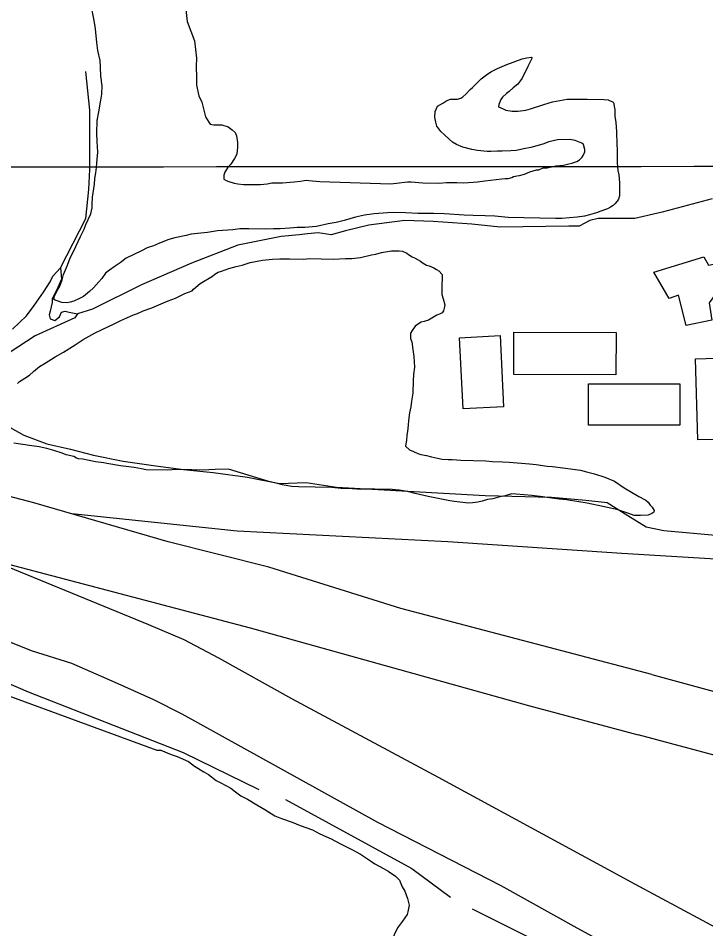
# Model space of a CAD drawing. Extents: x 3297716 to 3335574, y 688621 to 713991.
# Drawn here: x 3307442 to 3308505, y 707980 to 709387 of the extents above; entities that cross this region are included whole.
import ezdxf

# ---------------------------------------------------------------- set-up
doc = ezdxf.new("R2010")
doc.units = 0
for name, color, linetype in [('V-BLDG-OTLN', 7, 'Continuous'), ('V-GRID-MAJR', 7, 'Continuous'), ('V-ROAD-CNTR', 7, 'Continuous'), ('V-SITE-VEGE', 7, 'Continuous'), ('V-TOPO-SHOR', 7, 'Continuous')]:
    doc.layers.add(name, color=color, linetype=linetype)

msp = doc.modelspace()

# ---------------------------------------------------------------- linework, layer by layer
at = {"layer": 'V-BLDG-OTLN'}
for points in [[(3308424.729113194, 708994.251984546), (3308501.983958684, 709017.8279373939), (3308508.9349447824, 709005.128962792), (3308549.063864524, 709013.5219460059), (3308532.0518985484, 709050.711871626), (3308568.023826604, 709061.0078510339), (3308613.9877346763, 708931.104110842), (3308582.6867972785, 708919.519134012), (3308557.226848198, 708981.003011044), (3308528.763905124, 708972.06502892), (3308510.429941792, 708946.7280795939), (3308514.429933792, 708919.984133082), (3308474.600013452, 708912.074148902), (3308462.6400373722, 708958.942055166), (3308448.094066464, 708953.5340659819)], [(3308129.9657027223, 708783.2474065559), (3308124.41171383, 708893.099186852), (3308186.8225890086, 708896.254180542), (3308192.375577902, 708786.4024002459)], [(3308208.2555461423, 708901.666169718), (3308366.2522301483, 708901.1881706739), (3308366.0542305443, 708835.591301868), (3308208.0575465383, 708836.0683009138)], [(3308492.464977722, 708735.0005030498), (3308489.1429843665, 708860.5412519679), (3308554.6338533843, 708862.274248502), (3308555.288852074, 708837.5202980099), (3308580.612801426, 708838.19029667), (3308581.3198000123, 708811.4663501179), (3308561.999838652, 708810.95535114), (3308564.401833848, 708720.131532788), (3308525.3569119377, 708719.0985348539), (3308524.912912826, 708735.8595013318)], [(3308323.5203156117, 708821.7273295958), (3308464.8510329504, 708821.68532968), (3308464.8320329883, 708758.107456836), (3308323.50131565, 708758.1494567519)]]:
    msp.add_lwpolyline(points, close=True, dxfattribs=at)
at = {"layer": 'V-GRID-MAJR'}
msp.add_spline([(3301840.245, 709153.404), (3307091.973, 709156.841), (3312343.699, 709161.042), (3317595.4250000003, 709166.008), (3322847.151, 709171.736), (3328098.875, 709178.229), (3333350.598, 709185.486), (3333350.599, 709185.486)], degree=3, dxfattribs=at)
at = {"layer": 'V-ROAD-CNTR'}
for points in [[(3308421.429119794, 708372.8322273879), (3308033.6908952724, 708474.850023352), (3307829.245304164, 708538.4528961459), (3307673.7906150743, 708577.76581752), (3307465.9940306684, 708638.107696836), (3307254.517453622, 708693.7905854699), (3306840.638281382, 708813.1463467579), (3306427.4211078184, 708925.1601227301), (3305856.145250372, 709082.62980779), (3304725.8745109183, 709406.646159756), (3303707.1155484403, 709688.6485957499), (3303464.6600333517, 709758.285456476), (3302798.324366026, 709947.062078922), (3302490.3779819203, 710031.989909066), (3302261.422439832, 710097.1467787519), (3302048.282866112, 710153.5906658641), (3301837.32428803, 710209.6375537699)], [(3301837.3832879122, 710108.4257561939), (3302185.237592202, 710011.0319509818), (3302684.325594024, 709878.7272155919), (3303189.8625829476, 709735.501502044), (3303623.8477149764, 709615.447742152), (3303887.21518824, 709539.9488931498), (3304298.69436528, 709424.476124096), (3304714.222534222, 709312.1003488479), (3305078.895804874, 709206.766559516), (3305550.28686209, 709073.450826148), (3306023.506915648, 708940.0730929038), (3306204.99555267, 708892.397188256), (3306509.996942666, 708809.8243534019), (3306838.703285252, 708720.728531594), (3307023.2069162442, 708668.654635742), (3307417.386127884, 708545.4758820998), (3307800.6603613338, 708444.7760834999), (3308230.7735011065, 708324.7163236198), (3308400.5011616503, 708279.294414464)], [(3308442.5030776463, 707906.6841596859), (3308305.9963506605, 707980.9550111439), (3308188.3975858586, 708046.334880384), (3307998.21696622, 708143.792685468), (3307695.595571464, 708311.3073504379), (3307651.460659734, 708333.5303059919), (3307591.78277909, 708360.162252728), (3307525.103912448, 708389.9231932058), (3307462.779037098, 708409.257154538), (3307355.520251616, 708452.108068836), (3306924.676113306, 708581.554809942), (3306650.373661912, 708658.3476563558), (3306274.264414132, 708766.753439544), (3305795.91637083, 708896.367180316), (3305250.5164616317, 709051.0398709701)], [(3307524.7309131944, 708621.1817306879), (3307780.3664019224, 708594.4137842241), (3308106.0407505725, 708578.27081651), (3308375.058212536, 708560.2208526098), (3308562.8658369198, 708548.644875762), (3308800.896360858, 708529.0729149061)], [(3308933.512095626, 707710.8425513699), (3308912.6851372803, 707742.51248803), (3308887.449187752, 707769.851433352), (3308867.52022761, 707783.7744055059), (3308852.23025819, 707795.4953820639), (3308707.1805482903, 707881.18221069), (3308396.303170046, 708048.068876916), (3308091.575779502, 708213.6865456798), (3307864.850232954, 708335.074302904), (3307751.941458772, 708397.6881776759), (3307698.8055650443, 708426.275120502), (3307644.001674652, 708449.360074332), (3307396.337169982, 708550.6228718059)], [(3308421.429119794, 708372.8322273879), (3309395.233172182, 708107.542757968)], [(3309365.692231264, 708021.0919308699), (3308400.5011616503, 708279.294414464)]]:
    msp.add_lwpolyline(points, dxfattribs=at)
msp.add_arc((3306396.453012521, 708342.7099943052), 2478.443040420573, 21.853703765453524, 32.2791565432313, dxfattribs=at)
at = {"layer": 'V-SITE-VEGE'}
for points in [[(3307522.489, 709016.231), (3307527.482, 709026.117), (3307538.503, 709049.194), (3307544.006, 709060.4940000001), (3307546.566, 709068.056), (3307554.096, 709084.5480000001), (3307556.2120000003, 709093.547), (3307556.347, 709099.259), (3307557.078, 709110.197), (3307559.929, 709130.133), (3307560.617, 709139.166), (3307562.245, 709147.7000000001), (3307562.921, 709156.257), (3307564.174, 709169.088), (3307564.897, 709179.549), (3307563.859, 709196.24), (3307563.685, 709209.106), (3307564.142, 709228.621), (3307566.835, 709241.892), (3307569.6380000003, 709259.927), (3307571.289, 709269.4130000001), (3307571.602, 709282.7390000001), (3307570.785, 709288.478), (3307570.841, 709290.856), (3307569.546, 709296.6), (3307569.417, 709311.366), (3307568.698, 709321.385), (3307565.248, 709336.706), (3307563.636, 709349.127), (3307561.27, 709370.14), (3307559.667, 709383.036), (3307553.6720000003, 709411.751)], [(3307701.044, 709400.2000000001), (3307703.465, 709381.568), (3307714.674, 709351.777), (3307717.379, 709325.0430000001), (3307717.09, 709312.667), (3307717.617, 709294.556), (3307717.826, 709283.12), (3307721.254, 709266.849), (3307725.7800000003, 709256.74), (3307729.7290000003, 709242.359), (3307731.443, 709234.2220000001), (3307736.489, 709226.008), (3307738.801, 709223.095), (3307741.171, 709222.5650000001), (3307744.491, 709222.01), (3307756.869, 709221.719), (3307766.808, 709219.106), (3307772.884, 709214.201), (3307777.556, 709210.279), (3307779.3370000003, 709204.9990000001), (3307780.994, 709194.481), (3307780.828, 709187.344), (3307780.095, 709176.405), (3307776.605, 709169.819), (3307770.693, 709161.385), (3307765.788, 709155.311), (3307761.348, 709148.747), (3307759.808, 709144.02), (3307760.139, 709137.821), (3307763.426, 709135.838), (3307767.678, 709134.311), (3307775.7120000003, 709131.738), (3307781.404, 709130.655), (3307790.435, 709129.9670000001), (3307809.001, 709129.531), (3307816.629, 709129.827), (3307826.656, 709131.0210000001), (3307834.306, 709132.2710000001), (3307842.887, 709132.5430000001), (3307850.501, 709132.365), (3307862.435, 709133.5160000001), (3307868.636, 709133.848), (3307878.663, 709135.042), (3307883.9220000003, 709135.8690000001), (3307888.217, 709136.246), (3307891.549, 709136.166), (3307908.1750000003, 709134.3470000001), (3308017.634, 709130.829), (3308026.711, 709132.045), (3308043.904, 709134.024), (3308049.614, 709133.889), (3308067.681, 709132.512), (3308092.433, 709131.933), (3308103.882, 709132.617), (3308120.075, 709132.713)], [(3308120.075, 709132.713), (3308131.024, 709132.457), (3308145.3370000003, 709133.549), (3308152.014, 709133.868), (3308163.483, 709135.505), (3308172.072, 709136.256), (3308189.75, 709138.699), (3308194.997, 709139.052), (3308199.282, 709138.951), (3308201.674, 709139.371), (3308205.039, 709140.723), (3308207.453, 709142.095), (3308210.798, 709142.492), (3308212.723, 709143.402), (3308217.017, 709143.774), (3308224.679, 709145.501), (3308232.859, 709149.118), (3308243.41, 709152.206), (3308246.752, 709152.603), (3308253.484, 709155.3030000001), (3308259.683, 709155.632), (3308268.295, 709157.336), (3308273.09, 709158.653), (3308285.023, 709159.802), (3308293.162, 709161.5160000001), (3308297.952, 709162.831), (3308305.636, 709165.51), (3308309.501, 709167.799), (3308313.884, 709171.984), (3308315.379, 709174.806), (3308317.883, 709179.987), (3308317.969, 709183.794), (3308315.77, 709191.466), (3308313.435, 709193.426), (3308303.062, 709197.956), (3308294.9930000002, 709199.099), (3308275.93, 709198.591), (3308262.526, 709195.572), (3308252.915, 709191.988), (3308234.704, 709187.1780000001), (3308223.7, 709185.054), (3308211.734, 709182.475), (3308203.619, 709181.714), (3308190.268, 709181.0750000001), (3308183.129, 709181.24), (3308172.633, 709180.536), (3308166.921, 709180.669), (3308152.2, 709182.4450000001), (3308143.1890000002, 709184.083), (3308129.451, 709187.264), (3308119.555, 709191.782), (3308113.446, 709195.259), (3308108.312, 709199.666), (3308100.8510000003, 709206.509), (3308095.262, 709211.879), (3308089.2630000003, 709220.116), (3308087.494, 709225.873), (3308086.255, 709233.9990000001), (3308086.455, 709242.566), (3308088.471, 709247.28), (3308090.453, 709250.569), (3308098.1920000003, 709255.626), (3308103.02, 709258.37), (3308106.397, 709260.197), (3308110.239, 709261.534), (3308113.094, 709261.469), (3308117.3880000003, 709261.844), (3308121.198, 709261.753), (3308126.467, 709263.06), (3308129.379, 709265.372), (3308134.239, 709269.544), (3308140.594, 709276.54), (3308144.481, 709279.782), (3308151.311, 709286.7660000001), (3308157.646, 709292.809), (3308167.8310000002, 709300.6680000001), (3308173.633, 709304.34), (3308182.787, 709308.888), (3308197.2260000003, 709315.219), (3308221.236, 709323.703), (3308228.423, 709325.4400000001), (3308235.12, 709326.712), (3308236.514, 709325.252), (3308230.014, 709312.069), (3308221.021, 709294.182), (3308214.134, 709284.816), (3308207.339, 709279.264), (3308201.0160000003, 709273.693), (3308196.65, 709270.464), (3308190.805, 709264.885), (3308188.335, 709261.133), (3308185.833, 709255.952), (3308184.815, 709253.117), (3308184.2600000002, 709249.797), (3308191.809, 709246.762), (3308196.0500000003, 709244.757), (3308205.534, 709243.106), (3308214.578, 709242.8960000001), (3308226.524, 709244.52), (3308234.196, 709246.721), (3308254.832, 709253.381)], [(3308254.832, 709253.381), (3308267.781, 709257.365), (3308290.7430000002, 709261.588), (3308299.8000000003, 709261.8520000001), (3308307.893, 709261.661), (3308321.705, 709261.8150000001), (3308347.412, 709261.213), (3308354.063, 709260.58), (3308361.6, 709257.0700000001), (3308362.985, 709255.13), (3308363.349, 709250.36), (3308364.1890000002, 709245.578), (3308364.41, 709234.62), (3308365.637, 709226.018), (3308366.718, 709211.2270000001), (3308367.2120000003, 709191.689), (3308367.973, 709183.5750000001), (3308368.1580000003, 709171.187), (3308367.969, 709163.095), (3308369.131, 709151.639), (3308370.39, 709144.465), (3308371.551, 709133.008), (3308371.361, 709124.914), (3308371.625, 709115.858), (3308371.537, 709112.051), (3308369.985, 709106.849), (3308368.014, 709104.035), (3308364.582, 709099.83), (3308361.67, 709097.518), (3308357.795, 709094.751), (3308352.968, 709092.007), (3308342.881, 709088.433), (3308336.1520000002, 709085.734), (3308325.125, 709082.66), (3308317.466, 709080.934), (3308305.997, 709079.297), (3308282.617, 709077.464), (3308272.608, 709077.223), (3308199.304, 709078.943), (3308178.869, 709080.85), (3308164.113, 709081.196), (3308145.083, 709082.117), (3308131.2800000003, 709082.443), (3308100.849, 709084.585), (3308084.188, 709084.974), (3308059.901, 709085.068), (3308040.873, 709085.99), (3308022.785, 709086.416), (3308012.7770000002, 709086.172), (3307992.253, 709084.274), (3307977.4420000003, 709082.24), (3307963.559, 709079.232), (3307945.813, 709073.933), (3307933.359, 709070.89), (3307921.403, 709068.791), (3307903.215, 709064.93), (3307885.082, 709063.452), (3307873.17, 709063.253), (3307861.714, 709062.094), (3307846.934, 709061.488), (3307836.927, 709061.246), (3307825.006, 709060.572), (3307798.349, 709061.199), (3307784.5330000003, 709061.045), (3307774.029, 709059.8640000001), (3307750.1720000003, 709058.041), (3307734.398, 709055.555), (3307724.367, 709054.361), (3307709.566, 709052.802), (3307701.429, 709051.088), (3307684.193, 709047.205), (3307675.082, 709044.561), (3307660.668, 709039.185), (3307651.046, 709035.1240000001), (3307641.45, 709032.015), (3307632.768, 709027.456), (3307608.688, 709016.1140000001), (3307599.468, 709008.711), (3307591.728, 709003.652), (3307583.004, 708997.191), (3307577.181, 708992.564), (3307571.279, 708984.604), (3307566.872, 708979.469), (3307558.557, 708970.1410000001), (3307552.235, 708964.572), (3307543, 708956.692), (3307536.735, 708953.507), (3307528.066, 708949.4230000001), (3307522.321, 708948.129), (3307517.529, 708946.812), (3307509.448, 708947.48), (3307499.052, 708951.056), (3307496.705, 708952.54), (3307497.702, 708954.422), (3307498.255, 708957.742), (3307502.753, 708966.686), (3307506.23, 708972.795), (3307509.796, 708982.713), (3307511.893, 708990.76), (3307518.424, 709005.373), (3307522.489, 709016.231)], [(3307444.186, 708825.179), (3307452.413, 708830.703), (3307459.665, 708835.292), (3307465.512, 708840.873), (3307474.744, 708848.754), (3307483.911, 708853.778), (3307499.378, 708863.415), (3307511.934, 708870.741), (3307530.3000000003, 708882.216), (3307542.39, 708890.029), (3307561.211, 708900.544), (3307571.805, 708905.533), (3307590.116, 708914.63), (3307600.713, 708919.621), (3307609.857, 708923.692), (3307620.437, 708928.206), (3307626.208, 708930.453), (3307635.353, 708934.524), (3307648.329, 708939.46), (3307673.812, 708949.814), (3307685.348, 708954.306), (3307699.795, 708961.111), (3307710.856, 708965.617), (3307712.8140000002, 708967.952), (3307723.497, 708976.75), (3307742.342, 708988.214), (3307746.217, 708990.981), (3307751.056, 708994.201), (3307756.336, 708995.982), (3307767.3850000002, 709000.011), (3307778.887, 709003.0750000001), (3307788.463, 709005.231), (3307800.466, 709009.235), (3307819.593, 709012.598), (3307834.8710000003, 709014.144), (3307846.315, 709014.828), (3307861.56, 709014.947), (3307883.458, 709014.433), (3307891.5700000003, 709015.1950000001), (3307928.698, 709014.324), (3307947.773, 709015.305), (3307957.7800000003, 709015.547), (3307971.153, 709017.14), (3307987.914, 709021.032), (3307995.086, 709022.2930000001), (3308003.71, 709024.4720000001), (3308019.019, 709027.448), (3308030.92, 709027.167), (3308036.144, 709026.569), (3308042.7430000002, 709023.557), (3308045.555, 709021.587), (3308051.1890000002, 709018.1190000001), (3308055.426, 709016.1140000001), (3308063.882, 709011.154), (3308068.1010000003, 709008.199), (3308073.27, 709005.219), (3308077.5300000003, 709004.166), (3308084.6040000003, 709001.143), (3308088.821, 708998.186), (3308092.112, 708996.204), (3308097.222, 708990.844), (3308097.599, 708986.549), (3308097.4760000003, 708981.3150000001), (3308096.921, 708977.993), (3308096.765, 708971.329), (3308096.6520000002, 708966.569), (3308096.97, 708959.895), (3308099.196, 708953.1730000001), (3308101.365, 708944.074), (3308100.765, 708938.849), (3308099.7120000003, 708934.588), (3308097.254, 708931.313), (3308094.365, 708929.951), (3308089.073, 708927.694), (3308076.043, 708920.379), (3308069.799, 708918.144), (3308065.005, 708916.827), (3308059.215, 708913.628), (3308055.815, 708910.851), (3308050.9, 708904.3), (3308048.42, 708900.071), (3308048.2290000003, 708891.979), (3308050.486, 708886.687), (3308052.11, 708874.743), (3308053.769, 708864.224), (3308054.808, 708847.531), (3308053.112, 708836.14), (3308052.411, 708826.631), (3308051.955, 708807.116), (3308050.247, 708795.25), (3308049.083, 708786.228), (3308046.968, 708777.2270000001), (3308045.25, 708764.888), (3308044.6040000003, 708757.757), (3308043.906, 708748.246), (3308042.821, 708742.559), (3308042.153, 708734.4770000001), (3308041.08, 708729.263), (3308040.99, 708725.456), (3308047.044, 708719.599), (3308053.1750000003, 708717.074)], [(3307440.789, 708822.402), (3307444.186, 708825.179)], [(3308360.205, 708628.907), (3308345.992, 708632.1), (3308321.3510000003, 708637.439), (3308308.545, 708639.645), (3308289.56, 708642.471), (3308278.1580000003, 708643.692), (3308259.6380000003, 708646.03), (3308252.997, 708647.138), (3308235.906, 708649.444), (3308224.015, 708650.2000000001), (3308211.187, 708651.454), (3308204.523, 708651.609), (3308194.936, 708648.978), (3308186.799, 708647.261), (3308175.773, 708644.187), (3308167.644, 708642.948), (3308159.012, 708640.294), (3308152.315, 708639.022), (3308144.188, 708637.783), (3308137.512, 708637.466), (3308116.614, 708639.86), (3308109.02, 708640.99), (3308075.8340000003, 708647.485), (3308055.465, 708652.248), (3308043.634, 708655.384), (3308030.826, 708657.587), (3308019.889, 708658.321), (3307993.232, 708658.9450000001), (3307976.085, 708658.871), (3307965.613, 708659.117), (3307950.8680000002, 708659.9400000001), (3307941.348, 708660.164), (3307927.09, 708661.4500000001), (3307875.2060000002, 708662.666), (3307864.745, 708663.387), (3307850.509, 708665.628), (3307841.046, 708668.231), (3307829.202, 708670.889), (3307767.258, 708689.964), (3307746.291, 708689.503), (3307726.7430000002, 708688.533), (3307694.374, 708689.29), (3307680.083, 708689.1510000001), (3307672.919, 708688.3690000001), (3307639.6, 708689.147), (3307632.481, 708690.267), (3307621.103, 708692.438), (3307613.034, 708693.581), (3307600.203, 708694.834), (3307578.861, 708698.6680000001), (3307574.124, 708699.731), (3307561.305, 708701.462), (3307551.819, 708703.112), (3307541.8680000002, 708705.252), (3307535.214, 708705.883), (3307532.379, 708706.903), (3307528.1520000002, 708709.383), (3307516.306, 708712.042), (3307510.1750000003, 708714.569), (3307496.937, 708718.687), (3307486.055, 708721.8), (3307474.2120000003, 708724.461), (3307463.296, 708726.144), (3307445.728, 708728.462), (3307435.29, 708730.136)], [(3308053.1750000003, 708717.074), (3308059.774, 708714.061), (3308064.501, 708712.5210000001), (3308073.035, 708710.893), (3308081.0810000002, 708708.8), (3308090.08, 708706.682), (3308097.199, 708705.564), (3308106.708, 708704.863), (3308112.897, 708704.72), (3308126.213, 708703.929), (3308164.769, 708703.0260000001), (3308174.745, 708701.838), (3308190.928, 708701.458), (3308200.912, 708700.7490000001), (3308232.2830000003, 708698.109), (3308242.732, 708696.911), (3308259.825, 708694.605), (3308267.906, 708693.939), (3308284.057, 708692.133), (3308311.111, 708688.164), (3308320.575, 708685.561), (3308332.895, 708682.89), (3308348.968, 708677.75), (3308364.054, 708671.204), (3308378.586, 708661.339), (3308401.61, 708647.939), (3308412.423, 708641.971), (3308415.69, 708639.037), (3308418.909, 708634.199), (3308422.176, 708631.264), (3308425.383, 708625.9500000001), (3308424.853, 708623.58), (3308421.463, 708621.28), (3308415.696, 708619.036), (3308404.25, 708618.348), (3308394.253, 708618.583), (3308385.752, 708621.6410000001), (3308368.739, 708627.279), (3308360.205, 708628.907)], [(3307396.058, 708350.885), (3307656.128, 708255.719), (3307662.259, 708255.813), (3307678.719, 708248.911), (3307687.966, 708245.984), (3307705.464, 708238.0750000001), (3307714.77, 708231.063), (3307729.219, 708222.084), (3307736.434, 708218.107), (3307747.8170000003, 708209.081), (3307755.034, 708205.104), (3307770.488, 708197.164), (3307777.736, 708191.1410000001), (3307786.004, 708185.134), (3307796.303, 708180.18), (3307810.749, 708171.204), (3307823.124, 708164.238), (3307838.608, 708154.252), (3307848.889, 708150.322), (3307865.335, 708144.438), (3307877.676, 708139.5210000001), (3307897.202, 708132.662), (3307908.539, 708126.705), (3307926.038, 708118.7930000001), (3307940.47, 708110.839), (3307959.004, 708101.924), (3307971.378, 708094.957), (3307986.863, 708084.973), (3307993.075, 708079.957), (3308006.469, 708073.006), (3308013.686, 708069.029), (3308025.0500000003, 708061.025), (3308031.278, 708054.988), (3308035.522, 708044.832), (3308039.72, 708037.74), (3308043.978, 708026.562), (3308046.179, 708016.375), (3308044.291, 708006.123), (3308043.333, 708002.018), (3308036.3370000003, 707991.6900000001), (3308028.3170000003, 707981.346), (3308018.411, 707960.7490000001)]]:
    msp.add_lwpolyline(points, dxfattribs=at)
at = {"layer": 'V-TOPO-SHOR'}
msp.add_line((3308143.861886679, 708010.4931811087), (3308237.4392656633, 707963.7044916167), dxfattribs=at)
for points in [[(3307507.4260245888, 709001.1635745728), (3307546.797616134, 709076.9903434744), (3307551.1722374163, 709122.1947633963), (3307552.6304445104, 709152.8171123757), (3307552.6304445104, 709192.1887039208), (3307552.6304445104, 709244.6841593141), (3307546.797616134, 709304.470650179)], [(3308515.0471267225, 709107.6126924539), (3308437.7621507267, 709087.1977931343), (3308395.474144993, 709076.9903434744), (3308359.018967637, 709076.9903434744), (3308338.604068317, 709076.9903434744), (3308325.4802044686, 709074.0739292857), (3308309.4399264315, 709065.3246867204), (3308293.399648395, 709065.3246867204), (3308186.9505305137, 709063.8664796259), (3308143.204317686, 709068.2411009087), (3308083.4178268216, 709072.6157221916), (3308039.6716139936, 709074.0739292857), (3307984.2597444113, 709066.7828938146), (3307947.8045670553, 709058.0336512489), (3307925.9314606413, 709052.200822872), (3307905.516561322, 709055.1172370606), (3307889.4762832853, 709053.6590299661), (3307876.3524194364, 709052.200822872), (3307848.646484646, 709049.2844086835), (3307781.56895831, 709036.1605448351), (3307710.116810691, 709008.454610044), (3307632.831834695, 708974.9158468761), (3307557.0050657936, 708937.0024624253), (3307533.6737522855, 708929.711426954)], [(3307433.0574627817, 708906.3801134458), (3307454.930569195, 708926.7950127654), (3307466.5962259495, 708942.8352908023), (3307481.1782968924, 708963.2501901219), (3307491.385746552, 708979.2904681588), (3307495.7603678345, 708988.0397107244), (3307507.4260245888, 709001.1635745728), (3307508.884231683, 708983.6650894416), (3307503.051403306, 708970.5412255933), (3307494.3021607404, 708953.0427404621), (3307494.3021607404, 708947.2099120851), (3307491.385746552, 708934.0860482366), (3307489.9275394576, 708928.2532198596), (3307491.385746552, 708922.4203914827), (3307498.6767820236, 708919.5039772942), (3307505.9678174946, 708925.3368056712), (3307508.884231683, 708932.6278411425), (3307514.7170600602, 708934.0860482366), (3307520.549888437, 708932.6278411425), (3307533.6737522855, 708929.711426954), (3307529.2991310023, 708923.8785985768), (3307468.0544330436, 708896.172663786), (3307412.642563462, 708859.7174864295)], [(3305786.231810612, 708842.2921054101), (3305791.4305538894, 708083.2755869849), (3306134.5476101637, 708280.8278315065), (3306287.9105368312, 708325.0171493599), (3306277.5130502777, 708267.8309733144), (3306649.223194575, 708488.7775625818), (3306740.2012019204, 708519.9700222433), (3306802.586121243, 708532.9668804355), (3306872.7691554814, 708527.7681371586), (3306932.5547031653, 708514.7712789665), (3307000.1383657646, 708504.3737924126), (3307033.9301970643, 708496.5756774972), (3307288.668617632, 708418.5945283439), (3307457.6277741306, 708345.8121224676), (3307696.7699648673, 708252.2347434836), (3307813.741688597, 708195.0485674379)], [(3307429.7276985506, 708754.0797593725), (3307450.946334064, 708742.2916285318), (3307486.3107265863, 708729.3246846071), (3307522.853932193, 708721.0729930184), (3307558.218324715, 708711.6424883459), (3307604.192034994, 708702.2119836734), (3307654.8809976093, 708695.1391051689), (3307697.318268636, 708689.2450397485), (3307743.2919789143, 708684.5297874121), (3307796.3385676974, 708677.4569089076), (3307845.848717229, 708668.0264042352), (3307887.1071751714, 708669.2052173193), (3307934.259698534, 708662.1323388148), (3308164.128249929, 708649.1653948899), (3308266.684988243, 708646.8077687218), (3308319.7315770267, 708642.0925163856), (3308352.738343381, 708638.5560771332), (3308384.566296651, 708618.516254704), (3308412.8578106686, 708600.8340584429), (3308439.9705116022, 708594.9399930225), (3308600.2890910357, 708580.7942360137)], [(3307855.3316348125, 708179.4523376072), (3308050.284507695, 708072.8781004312), (3308110.0700553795, 708028.6887825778)]]:
    msp.add_lwpolyline(points, dxfattribs=at)

doc.saveas('drawing.dxf')
